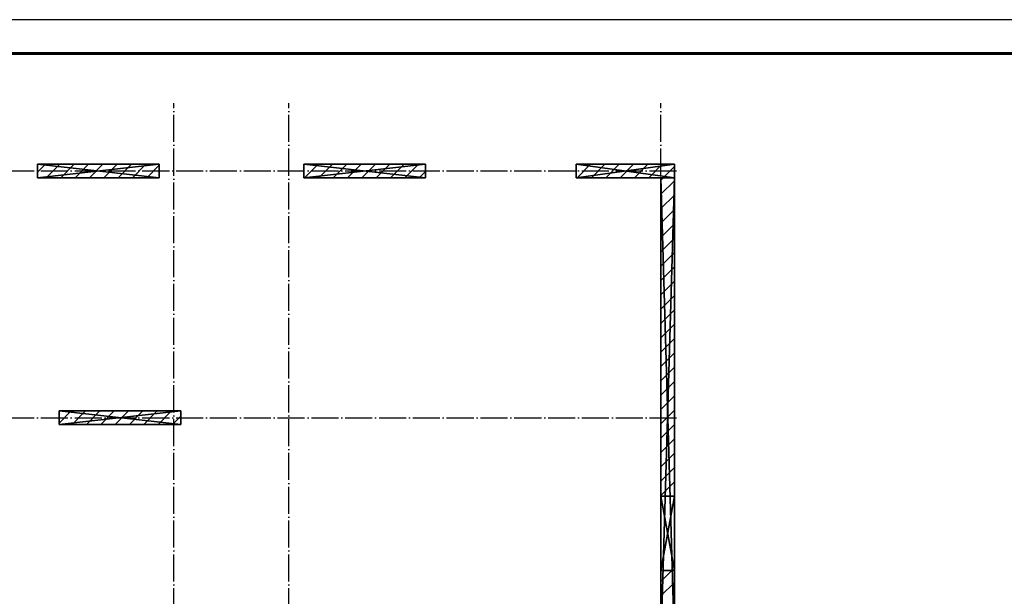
# Model space of a CAD drawing. Header units: millimetres. Extents: x 40580 to 559114, y -343730 to 81020.
# Tile 549 of 656: x 387216 to 401778, y -45923 to -37394. Entities that reach past the tile are written whole.
import ezdxf

# ---------------------------------------------------------------- set-up
doc = ezdxf.new("R2010")
doc.units = ezdxf.units.MM
doc.linetypes.add('______11', pattern=[500, 400, -50, 0, -50])
doc.linetypes.add('______5', pattern=[1100, 800, -100, 100, -100])
for name, color, linetype in [('_________1_', 7, 'Continuous'), ('____________', 7, 'Continuous'), ('___________________', 253, '______5'), ('Тонкие', 7, 'Continuous')]:
    doc.layers.add(name, color=color, linetype=linetype)

# ---------------------------------------------------------------- blocks, each defined once
blk = doc.blocks.new('Из_буфера8386')
at = {"linetype": 'Continuous', "lineweight": 25, "ltscale": 100}
blk.add_lwpolyline([(62, 59400), (62, 0), (42062, 0), (42062, 59400), (62, 59400)], dxfattribs=at)
blk.add_lwpolyline([(62, 59400), (62, 0), (42062, 0), (42062, 59400), (62, 59400)], dxfattribs=at)
at = {"linetype": 'Continuous', "lineweight": 60, "ltscale": 100}
blk.add_lwpolyline([(2062, 58900), (2062, 500), (41562, 500), (41562, 58900), (2062, 58900)], dxfattribs=at)

msp = doc.modelspace()

# ---------------------------------------------------------------- linework, layer by layer
at = {"layer": '_________1_', "color": 253, "linetype": '______5'}
for p, q in [((387478.1, -39651, -3800), (387598.1, -39531, -3800)), ((387822.3, -39731, -3800), (388022.3, -39531, -3800)), ((388246.6, -39731, -3800), (388446.6, -39531, -3800)), ((388670.9, -39731, -3800), (388870.9, -39531, -3800)), ((389095.1, -39731, -3800), (389278.1, -39548.1, -3800)), ((391640.7, -39731, -3800), (391840.7, -39531, -3800)), ((392065, -39731, -3800), (392265, -39531, -3800)), ((392489.2, -39731, -3800), (392689.2, -39531, -3800)), ((392913.5, -39731, -3800), (393113.5, -39531, -3800)), ((387990.7, -43381, -3800), (388190.7, -43181, -3800)), ((388415, -43381, -3800), (388615, -43181, -3800)), ((388839.2, -43381, -3800), (389039.2, -43181, -3800)), ((389263.5, -43381, -3800), (389463.5, -43181, -3800))]:
    msp.add_line(p, q, dxfattribs=at)
at = {"layer": '_________1_', "color": 253, "linetype": '______11'}
for p, q in [((387610.2, -39731, -3800), (387810.2, -39531, -3800)), ((388034.5, -39731, -3800), (388234.5, -39531, -3800)), ((388458.7, -39731, -3800), (388658.7, -39531, -3800)), ((388883, -39731, -3800), (389083, -39531, -3800)), ((391428.6, -39731, -3800), (391628.6, -39531, -3800)), ((391852.9, -39731, -3800), (392052.9, -39531, -3800)), ((392277.1, -39731, -3800), (392477.1, -39531, -3800)), ((392701.4, -39731, -3800), (392901.4, -39531, -3800)), ((393125.6, -39731, -3800), (393218.1, -39638.6, -3800)), ((387798.1, -43361.5, -3800), (387978.6, -43181, -3800)), ((388202.9, -43381, -3800), (388402.9, -43181, -3800)), ((388627.1, -43381, -3800), (388827.1, -43181, -3800)), ((389051.4, -43381, -3800), (389251.4, -43181, -3800)), ((389475.6, -43381, -3800), (389598.1, -43258.6, -3800))]:
    msp.add_line(p, q, dxfattribs=at)
at = {"layer": '____________', "color": 253, "linetype": '______5'}
for p, q in [((395459.1, -39731, -3800), (395659.1, -39531, -3800)), ((395883.4, -39731, -3800), (396083.4, -39531, -3800)), ((396307.6, -39731, -3800), (396507.6, -39531, -3800)), ((396731.9, -39731, -3800), (396898.1, -39564.8, -3800))]:
    msp.add_line(p, q, dxfattribs=at)
at = {"layer": '____________', "color": 253, "linetype": '______11'}
for p, q in [((395671.2, -39731, -3800), (395871.2, -39531, -3800)), ((396095.5, -39731, -3800), (396295.5, -39531, -3800)), ((396519.8, -39731, -3800), (396719.8, -39531, -3800))]:
    msp.add_line(p, q, dxfattribs=at)
at = {"layer": '____________', "color": 253, "linetype": '______5', "elevation": -3800}
for points in [[(396698.1, -39764.8), (396698.1, -39764.8), (396731.9, -39731)], [(396698.1, -40189.1), (396698.1, -40189.1), (396898.1, -39989.1)], [(396698.1, -40613.4), (396698.1, -40613.4), (396898.1, -40413.4)], [(396698.1, -41037.6), (396698.1, -41037.6), (396898.1, -40837.6)], [(396698.1, -41461.9), (396698.1, -41461.9), (396898.1, -41261.9)], [(396698.1, -41886.2), (396698.1, -41886.2), (396898.1, -41686.2)], [(396698.1, -42310.4), (396698.1, -42310.4), (396898.1, -42110.4)], [(396698.1, -42734.7), (396698.1, -42734.7), (396898.1, -42534.7)], [(396698.1, -43158.9), (396698.1, -43158.9), (396898.1, -42958.9)], [(396698.1, -43583.2), (396698.1, -43583.2), (396898.1, -43383.2)], [(396698.1, -44007.5), (396698.1, -44007.5), (396898.1, -43807.5)], [(396698.1, -44431.7), (396698.1, -44431.7), (396898.1, -44231.7)], [(396698.1, -45704.5), (396698.1, -45704.5), (396861.6, -45541)]]:
    msp.add_lwpolyline(points, dxfattribs=at)
at = {"layer": '____________', "color": 253, "linetype": '______11', "elevation": -3800}
for points in [[(396698.1, -39977), (396698.1, -39977), (396898.1, -39777)], [(396698.1, -40401.2), (396698.1, -40401.2), (396898.1, -40201.2)], [(396698.1, -40825.5), (396698.1, -40825.5), (396898.1, -40625.5)], [(396698.1, -41249.8), (396698.1, -41249.8), (396898.1, -41049.8)], [(396698.1, -41674), (396698.1, -41674), (396898.1, -41474)], [(396698.1, -42098.3), (396698.1, -42098.3), (396898.1, -41898.3)], [(396698.1, -42522.5), (396698.1, -42522.5), (396898.1, -42322.5)], [(396698.1, -42946.8), (396698.1, -42946.8), (396898.1, -42746.8)], [(396698.1, -43371.1), (396698.1, -43371.1), (396898.1, -43171.1)], [(396698.1, -43795.3), (396698.1, -43795.3), (396898.1, -43595.3)], [(396698.1, -44219.6), (396698.1, -44219.6), (396898.1, -44019.6)], [(396698.1, -45916.7), (396698.1, -45916.7), (396898.1, -45716.7)]]:
    msp.add_lwpolyline(points, dxfattribs=at)
at = {"layer": '___________________', "color": 253, "linetype": '______11'}
for p, q in [((389498.1, -88711, -3800), (389498.1, -38631, -3800)), ((391198.1, -88711, -3800), (391198.1, -38631, -3800)), ((396698.1, -88711, -3800), (396698.1, -38631, -3800)), ((380028.1, -39631, -3800), (397008.1, -39631, -3800)), ((380028.1, -43281, -3800), (397008.1, -43281, -3800))]:
    msp.add_line(p, q, dxfattribs=at)

# ---------------------------------------------------------------- block references
at = {"layer": 'Тонкие'}
msp.add_blockref('Из_буфера8386', (373458, -96794), dxfattribs=at)

# ---------------------------------------------------------------- meshes
at = {"layer": '_________1_'}
mesh = msp.add_polyface(dxfattribs=at)
corners = [(387478.1, -39531, -7600), (387478.1, -39731, -7600), (387478.1, -39731, -4150), (387478.1, -39531, -4150)]
mesh.append_faces([[corners[k] for k in face] for face in [(1, 2, 0)]], dxfattribs={"vtx1": -1})
mesh.append_faces([[corners[k] for k in face] for face in [(2, 3, 0)]], dxfattribs={"vtx2": -1})
mesh = msp.add_polyface(dxfattribs=at)
corners = [(389278.1, -39531, -7600), (387478.1, -39531, -7600), (387478.1, -39531, -4150), (389278.1, -39531, -4150)]
mesh.append_faces([[corners[k] for k in face] for face in [(1, 2, 0)]], dxfattribs={"vtx1": -1})
mesh.append_faces([[corners[k] for k in face] for face in [(2, 3, 0)]], dxfattribs={"vtx2": -1})
mesh = msp.add_polyface(dxfattribs=at)
corners = [(389278.1, -39731, -4150), (389278.1, -39531, -4150), (387478.1, -39531, -4150), (387478.1, -39731, -4150)]
mesh.append_faces([[corners[k] for k in face] for face in [(1, 2, 0)]], dxfattribs={"vtx1": -1})
mesh.append_faces([[corners[k] for k in face] for face in [(2, 3, 0)]], dxfattribs={"vtx2": -1})
mesh = msp.add_polyface(dxfattribs=at)
corners = [(389278.1, -39531, -7600), (389278.1, -39731, -7600), (387478.1, -39731, -7600), (387478.1, -39531, -7600)]
mesh.append_faces([[corners[k] for k in face] for face in [(1, 2, 0)]], dxfattribs={"vtx1": -1})
mesh.append_faces([[corners[k] for k in face] for face in [(2, 3, 0)]], dxfattribs={"vtx2": -1})
mesh = msp.add_polyface(dxfattribs=at)
corners = [(389278.1, -39731, -7600), (389278.1, -39531, -7600), (389278.1, -39531, -4150), (389278.1, -39731, -4150)]
mesh.append_faces([[corners[k] for k in face] for face in [(1, 2, 0)]], dxfattribs={"vtx1": -1})
mesh.append_faces([[corners[k] for k in face] for face in [(2, 3, 0)]], dxfattribs={"vtx2": -1})
mesh = msp.add_polyface(dxfattribs=at)
corners = [(391418.1, -39531, -7600), (391418.1, -39731, -7600), (391418.1, -39731, -4150), (391418.1, -39531, -4150)]
mesh.append_faces([[corners[k] for k in face] for face in [(1, 2, 0)]], dxfattribs={"vtx1": -1})
mesh.append_faces([[corners[k] for k in face] for face in [(2, 3, 0)]], dxfattribs={"vtx2": -1})
mesh = msp.add_polyface(dxfattribs=at)
corners = [(393218.1, -39531, -7600), (391418.1, -39531, -7600), (391418.1, -39531, -4150), (393218.1, -39531, -4150)]
mesh.append_faces([[corners[k] for k in face] for face in [(1, 2, 0)]], dxfattribs={"vtx1": -1})
mesh.append_faces([[corners[k] for k in face] for face in [(2, 3, 0)]], dxfattribs={"vtx2": -1})
mesh = msp.add_polyface(dxfattribs=at)
corners = [(393218.1, -39731, -4150), (393218.1, -39531, -4150), (391418.1, -39531, -4150), (391418.1, -39731, -4150)]
mesh.append_faces([[corners[k] for k in face] for face in [(1, 2, 0)]], dxfattribs={"vtx1": -1})
mesh.append_faces([[corners[k] for k in face] for face in [(2, 3, 0)]], dxfattribs={"vtx2": -1})
mesh = msp.add_polyface(dxfattribs=at)
corners = [(393218.1, -39531, -7600), (393218.1, -39731, -7600), (391418.1, -39731, -7600), (391418.1, -39531, -7600)]
mesh.append_faces([[corners[k] for k in face] for face in [(1, 2, 0)]], dxfattribs={"vtx1": -1})
mesh.append_faces([[corners[k] for k in face] for face in [(2, 3, 0)]], dxfattribs={"vtx2": -1})
mesh = msp.add_polyface(dxfattribs=at)
corners = [(393218.1, -39731, -7600), (393218.1, -39531, -7600), (393218.1, -39531, -4150), (393218.1, -39731, -4150)]
mesh.append_faces([[corners[k] for k in face] for face in [(1, 2, 0)]], dxfattribs={"vtx1": -1})
mesh.append_faces([[corners[k] for k in face] for face in [(2, 3, 0)]], dxfattribs={"vtx2": -1})
mesh = msp.add_polyface(dxfattribs=at)
corners = [(387478.1, -39731, -7600), (389278.1, -39731, -7600), (389278.1, -39731, -4150), (387478.1, -39731, -4150)]
mesh.append_faces([[corners[k] for k in face] for face in [(1, 2, 0)]], dxfattribs={"vtx1": -1})
mesh.append_faces([[corners[k] for k in face] for face in [(2, 3, 0)]], dxfattribs={"vtx2": -1})
mesh = msp.add_polyface(dxfattribs=at)
corners = [(391418.1, -39731, -7600), (393218.1, -39731, -7600), (393218.1, -39731, -4150), (391418.1, -39731, -4150)]
mesh.append_faces([[corners[k] for k in face] for face in [(1, 2, 0)]], dxfattribs={"vtx1": -1})
mesh.append_faces([[corners[k] for k in face] for face in [(2, 3, 0)]], dxfattribs={"vtx2": -1})
mesh = msp.add_polyface(dxfattribs=at)
corners = [(387798.1, -43181, -7600), (387798.1, -43381, -7600), (387798.1, -43381, -4150), (387798.1, -43181, -4150)]
mesh.append_faces([[corners[k] for k in face] for face in [(1, 2, 0)]], dxfattribs={"vtx1": -1})
mesh.append_faces([[corners[k] for k in face] for face in [(2, 3, 0)]], dxfattribs={"vtx2": -1})
mesh = msp.add_polyface(dxfattribs=at)
corners = [(389598.1, -43181, -7600), (387798.1, -43181, -7600), (387798.1, -43181, -4150), (389598.1, -43181, -4150)]
mesh.append_faces([[corners[k] for k in face] for face in [(1, 2, 0)]], dxfattribs={"vtx1": -1})
mesh.append_faces([[corners[k] for k in face] for face in [(2, 3, 0)]], dxfattribs={"vtx2": -1})
mesh = msp.add_polyface(dxfattribs=at)
corners = [(389598.1, -43381, -4150), (389598.1, -43181, -4150), (387798.1, -43181, -4150), (387798.1, -43381, -4150)]
mesh.append_faces([[corners[k] for k in face] for face in [(1, 2, 0)]], dxfattribs={"vtx1": -1})
mesh.append_faces([[corners[k] for k in face] for face in [(2, 3, 0)]], dxfattribs={"vtx2": -1})
mesh = msp.add_polyface(dxfattribs=at)
corners = [(389598.1, -43181, -7600), (389598.1, -43381, -7600), (387798.1, -43381, -7600), (387798.1, -43181, -7600)]
mesh.append_faces([[corners[k] for k in face] for face in [(1, 2, 0)]], dxfattribs={"vtx1": -1})
mesh.append_faces([[corners[k] for k in face] for face in [(2, 3, 0)]], dxfattribs={"vtx2": -1})
mesh = msp.add_polyface(dxfattribs=at)
corners = [(389598.1, -43381, -7600), (389598.1, -43181, -7600), (389598.1, -43181, -4150), (389598.1, -43381, -4150)]
mesh.append_faces([[corners[k] for k in face] for face in [(1, 2, 0)]], dxfattribs={"vtx1": -1})
mesh.append_faces([[corners[k] for k in face] for face in [(2, 3, 0)]], dxfattribs={"vtx2": -1})
mesh = msp.add_polyface(dxfattribs=at)
corners = [(387798.1, -43381, -7600), (389598.1, -43381, -7600), (389598.1, -43381, -4150), (387798.1, -43381, -4150)]
mesh.append_faces([[corners[k] for k in face] for face in [(1, 2, 0)]], dxfattribs={"vtx1": -1})
mesh.append_faces([[corners[k] for k in face] for face in [(2, 3, 0)]], dxfattribs={"vtx2": -1})
at = {"layer": '____________', "color": 7, "linetype": 'Continuous'}
mesh = msp.add_polyface(dxfattribs=at)
corners = [(396898.1, -39531, -7600), (395448.1, -39531, -7600), (395448.1, -39531, -4150), (396898.1, -39531, -4150)]
mesh.append_faces([[corners[k] for k in face] for face in [(1, 2, 0)]], dxfattribs={"vtx1": -1, "color": 7})
mesh.append_faces([[corners[k] for k in face] for face in [(2, 3, 0)]], dxfattribs={"vtx2": -1, "color": 7})
mesh = msp.add_polyface(dxfattribs=at)
corners = [(395448.1, -39531, -7600), (395448.1, -39731, -7600), (395448.1, -39731, -4150), (395448.1, -39531, -4150)]
mesh.append_faces([[corners[k] for k in face] for face in [(1, 2, 0)]], dxfattribs={"vtx1": -1, "color": 7})
mesh.append_faces([[corners[k] for k in face] for face in [(2, 3, 0)]], dxfattribs={"vtx2": -1, "color": 7})
mesh = msp.add_polyface(dxfattribs=at)
corners = [(395448.1, -39531, -4150), (395448.1, -39731, -4150), (396898.1, -39731, -4150), (396898.1, -39531, -4150)]
mesh.append_faces([[corners[k] for k in face] for face in [(1, 2, 0)]], dxfattribs={"vtx1": -1, "color": 7})
mesh.append_faces([[corners[k] for k in face] for face in [(2, 3, 0)]], dxfattribs={"vtx2": -1, "color": 7})
mesh = msp.add_polyface(dxfattribs=at)
corners = [(395448.1, -39731, -7600), (395448.1, -39531, -7600), (396898.1, -39531, -7600), (396898.1, -39731, -7600)]
mesh.append_faces([[corners[k] for k in face] for face in [(1, 2, 0)]], dxfattribs={"vtx1": -1, "color": 7})
mesh.append_faces([[corners[k] for k in face] for face in [(2, 3, 0)]], dxfattribs={"vtx2": -1, "color": 7})
mesh = msp.add_polyface(dxfattribs=at)
corners = [(396898.1, -39731, -7600), (396898.1, -39531, -7600), (396898.1, -39531, -4150), (396898.1, -39731, -4150)]
mesh.append_faces([[corners[k] for k in face] for face in [(1, 2, 0)]], dxfattribs={"vtx1": -1, "color": 7})
mesh.append_faces([[corners[k] for k in face] for face in [(2, 3, 0)]], dxfattribs={"vtx2": -1, "color": 7})
mesh = msp.add_polyface(dxfattribs=at)
corners = [(395448.1, -39731, -7600), (396898.1, -39731, -7600), (396898.1, -39731, -4150), (395448.1, -39731, -4150)]
mesh.append_faces([[corners[k] for k in face] for face in [(1, 2, 0)]], dxfattribs={"vtx1": -1, "color": 7})
mesh.append_faces([[corners[k] for k in face] for face in [(2, 3, 0)]], dxfattribs={"vtx2": -1, "color": 7})
mesh = msp.add_polyface(dxfattribs=at)
corners = [(396698.1, -39731, -7600), (396698.1, -46671, -7600), (396698.1, -46671, -4150), (396698.1, -39731, -4150), (396698.1, -44441, -4400), (396698.1, -45541, -4400), (396698.1, -45541, -5700), (396698.1, -44441, -5700)]
mesh.append_faces([[corners[k] for k in face] for face in [(2, 4, 5), (4, 2, 3)]], dxfattribs={"vtx0": -1, "vtx2": -1, "color": 7})
mesh.append_faces([[corners[k] for k in face] for face in [(5, 6, 2), (1, 2, 6), (6, 7, 1), (0, 1, 7), (3, 0, 7), (7, 4, 3)]], dxfattribs={"vtx1": -1, "vtx2": -1, "color": 7})
mesh = msp.add_polyface(dxfattribs=at)
corners = [(396898.1, -39731, -7600), (396698.1, -39731, -7600), (396698.1, -39731, -4150), (396898.1, -39731, -4150)]
mesh.append_faces([[corners[k] for k in face] for face in [(1, 2, 0)]], dxfattribs={"vtx1": -1, "color": 7})
mesh.append_faces([[corners[k] for k in face] for face in [(2, 3, 0)]], dxfattribs={"vtx2": -1, "color": 7})
mesh = msp.add_polyface(dxfattribs=at)
corners = [(396698.1, -39731, -7600), (396898.1, -39731, -7600), (396898.1, -46671, -7600), (396698.1, -46671, -7600)]
mesh.append_faces([[corners[k] for k in face] for face in [(1, 2, 0)]], dxfattribs={"vtx1": -1, "color": 7})
mesh.append_faces([[corners[k] for k in face] for face in [(2, 3, 0)]], dxfattribs={"vtx2": -1, "color": 7})
mesh = msp.add_polyface(dxfattribs=at)
corners = [(396898.1, -39731, -4150), (396698.1, -39731, -4150), (396698.1, -46671, -4150), (396898.1, -46671, -4150)]
mesh.append_faces([[corners[k] for k in face] for face in [(1, 2, 0)]], dxfattribs={"vtx1": -1, "color": 7})
mesh.append_faces([[corners[k] for k in face] for face in [(2, 3, 0)]], dxfattribs={"vtx2": -1, "color": 7})
mesh = msp.add_polyface(dxfattribs=at)
corners = [(396898.1, -46671, -7600), (396898.1, -39731, -7600), (396898.1, -39731, -4150), (396898.1, -46671, -4150), (396898.1, -45541, -4400), (396898.1, -44441, -4400), (396898.1, -44441, -5700), (396898.1, -45541, -5700)]
mesh.append_faces([[corners[k] for k in face] for face in [(6, 0, 2)]], dxfattribs={"vtx0": -1, "vtx1": -1, "vtx2": -1, "color": 7})
mesh.append_faces([[corners[k] for k in face] for face in [(3, 4, 5), (7, 3, 0)]], dxfattribs={"vtx0": -1, "vtx2": -1, "color": 7})
mesh.append_faces([[corners[k] for k in face] for face in [(2, 3, 5), (5, 6, 2), (6, 7, 0), (7, 4, 3)]], dxfattribs={"vtx1": -1, "vtx2": -1, "color": 7})
mesh.append_faces([[corners[k] for k in face] for face in [(0, 1, 2)]], dxfattribs={"vtx2": -1, "color": 7})
mesh = msp.add_polyface(dxfattribs=at)
corners = [(396898.1, -44441, -5700), (396898.1, -44441, -4400), (396698.1, -44441, -4400), (396698.1, -44441, -5700)]
mesh.append_faces([[corners[k] for k in face] for face in [(1, 2, 0)]], dxfattribs={"vtx1": -1, "color": 7})
mesh.append_faces([[corners[k] for k in face] for face in [(2, 3, 0)]], dxfattribs={"vtx2": -1, "color": 7})
mesh = msp.add_polyface(dxfattribs=at)
corners = [(396898.1, -45541, -5700), (396898.1, -44441, -5700), (396698.1, -44441, -5700), (396698.1, -45541, -5700)]
mesh.append_faces([[corners[k] for k in face] for face in [(1, 2, 0)]], dxfattribs={"vtx1": -1, "color": 7})
mesh.append_faces([[corners[k] for k in face] for face in [(2, 3, 0)]], dxfattribs={"vtx2": -1, "color": 7})
mesh = msp.add_polyface(dxfattribs=at)
corners = [(396698.1, -45541, -4400), (396698.1, -44441, -4400), (396898.1, -44441, -4400), (396898.1, -45541, -4400)]
mesh.append_faces([[corners[k] for k in face] for face in [(1, 2, 0)]], dxfattribs={"vtx1": -1, "color": 7})
mesh.append_faces([[corners[k] for k in face] for face in [(2, 3, 0)]], dxfattribs={"vtx2": -1, "color": 7})
mesh = msp.add_polyface(dxfattribs=at)
corners = [(396698.1, -45541, -5700), (396698.1, -45541, -4400), (396898.1, -45541, -4400), (396898.1, -45541, -5700)]
mesh.append_faces([[corners[k] for k in face] for face in [(1, 2, 0)]], dxfattribs={"vtx1": -1, "color": 7})
mesh.append_faces([[corners[k] for k in face] for face in [(2, 3, 0)]], dxfattribs={"vtx2": -1, "color": 7})

doc.saveas('drawing.dxf')
